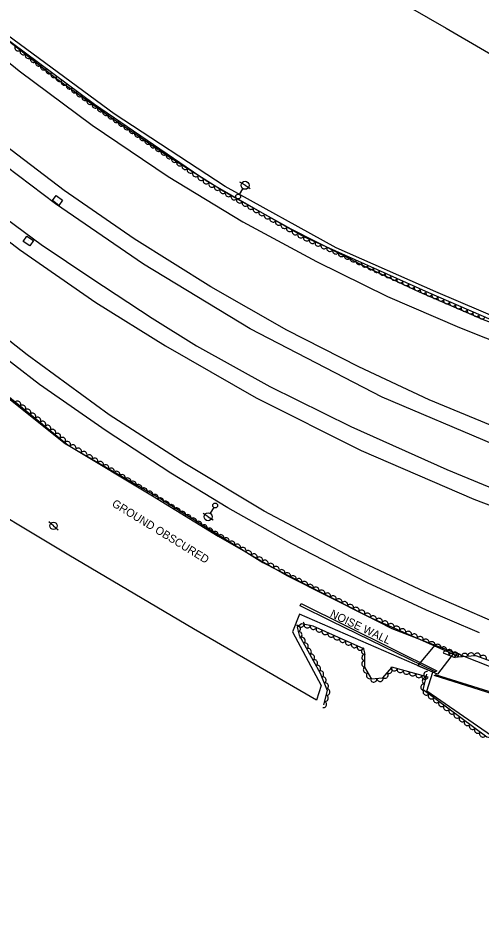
# Model space of a CAD drawing. Extents: x 1722896 to 1754269, y 648279 to 666297.
# Drawn here: x 1728567 to 1728856, y 652618 to 653179 of the extents above; entities that cross this region are included whole.
import ezdxf

# ---------------------------------------------------------------- set-up
doc = ezdxf.new("R2010")
doc.units = 0
for name, color, linetype in [('DESIGN - SCRATCH - User 1', 7, 'Continuous'), ('SURVEY - CENTERLINE - Preliminary', 7, 'Continuous'), ('SURVEY - CENTERLINE - Preliminary Text', 7, 'Continuous'), ('SURVEY - DRAINAGE - Natural Features', 7, 'Continuous'), ('SURVEY - DTM - Breaklines', 7, 'Continuous'), ('SURVEY - VEGETATION - Features with Text', 7, 'Continuous')]:
    doc.layers.add(name, color=color, linetype=linetype)

msp = doc.modelspace()

# ---------------------------------------------------------------- linework, layer by layer
at = {"layer": 'DESIGN - SCRATCH - User 1'}
for points in [[(1728827.62, 652770.49), (1728762.68, 652802.2), (1728743.34, 652811.86), (1728743.85, 652813.16), (1728828.6, 652771.26), (1728827.62, 652770.49)], [(1729335.94, 652618.05), (1729261.31, 652634.49), (1729185.58, 652654.64), (1729086.38, 652685.99), (1729005.36, 652711.76), (1728826.88, 652768.26)], [(1728827.54, 652768.84), (1728827.6, 652768.9)], [(1728827.6, 652768.9), (1728941.57, 652733.27), (1729028.01, 652705.76), (1729117.07, 652677.76), (1729190.6, 652654.49), (1729269.65, 652633.51), (1729341.85, 652618.3)]]:
    msp.add_lwpolyline(points, dxfattribs=at)
at = {"layer": 'SURVEY - CENTERLINE - Preliminary'}
for points in [[(1728347.14, 653613.4), (1728422.44, 653482.85), (1728484.88, 653374.68), (1728555.62, 653332.36), (1728660.27, 653273.47), (1728752.84, 653219.56), (1728834.53, 653172.64), (1728927.69, 653118.22), (1729016.71, 653066.76), (1729073.46, 653033.22), (1729009.2, 652962.23), (1729025.44, 652938.98)], [(1729025.44, 652938.98), (1728983.05, 652950.75), (1728945.21, 652967.39), (1728897.36, 652978.41), (1728828.06, 653007.8), (1728765.82, 653035.37), (1728696.37, 653073.67), (1728627.12, 653119.03), (1728560.75, 653167.91), (1728519.89, 653201.22), (1728463.57, 653252.92), (1728393.97, 653323.6), (1728323.9, 653411.12), (1728259.5, 653503.26), (1728204.97, 653590.83), (1728225.69, 653606.96)], [(1728545.32, 652954.02), (1728596.7, 652912.93), (1728656.28, 652878.67), (1728720.05, 652838.9), (1728800.62, 652797.63), (1728839.43, 652782.7), (1728829.09, 652769.05)], [(1728829.09, 652769.05), (1728742.95, 652806.65), (1728738.43, 652795.53), (1728756.36, 652761.94), (1728753.55, 652752.83), (1728676.6, 652797.34), (1728598.91, 652843.36), (1728529.34, 652885.09)], [(1728862.74, 652730.68), (1728822.41, 652758.57), (1728826.16, 652770.28), (1728816.69, 652774.4), (1728827.69, 652787.25), (1728839.21, 652782.87), (1728882.71, 652765.63)]]:
    msp.add_lwpolyline(points, dxfattribs=at)
at = {"layer": 'SURVEY - CENTERLINE - Preliminary Text'}
for points in [[(1728186.39, 653589.42), (1728207.62, 653554.27), (1728235.91, 653508.6), (1728266.56, 653462.8), (1728295.87, 653421.26), (1728326.73, 653381.65), (1728358.07, 653344.29), (1728387.56, 653311.6), (1728420.72, 653276.81), (1728453.38, 653244.85), (1728488.14, 653212.65), (1728525.99, 653179.79), (1728567.76, 653145.91), (1728613.33, 653111.9), (1728660.86, 653079.8), (1728707.4, 653051.54), (1728753.51, 653026.84), (1728797.87, 653004.89), (1728842.78, 652985.62), (1728892.53, 652965.82), (1728952.16, 652946.23), (1729000.03, 652931.84)], [(1728956.15, 652890.93), (1728915.46, 652904.6), (1728871.78, 652920.62), (1728823.89, 652940.47), (1728779.83, 652961.06), (1728734.93, 652983.89), (1728687.55, 653010.92), (1728639.67, 653041), (1728595.92, 653071.26), (1728550.01, 653106), (1728501.04, 653147.67), (1728464.72, 653180.27), (1728431.32, 653212.21), (1728395.68, 653248.68), (1728358.05, 653289.84), (1728326.87, 653325.83), (1728293.99, 653366.06), (1728260.47, 653410.38), (1728229.33, 653454.87), (1728197.27, 653503.88), (1728169.01, 653549.54), (1728150.8, 653580.53)], [(1728947.46, 652883.31), (1728864.28, 652912.45), (1728794.44, 652942.17), (1728712.03, 652984.85), (1728645.42, 653025.14), (1728590.41, 653062.9), (1728551.73, 653092.05), (1728511.67, 653124.5), (1728471.84, 653159.8), (1728433.24, 653195.88), (1728392.62, 653236.52), (1728355.07, 653277.43), (1728312.97, 653326.06), (1728274.75, 653373.53), (1728244.36, 653414.5), (1728211.08, 653462.8), (1728179.82, 653511.6), (1728154.14, 653554.57), (1728140.81, 653577.59)], [(1728115.83, 653569.15), (1728119.68, 653562.24), (1728165.3, 653486.52), (1728200.29, 653432.7), (1728237.06, 653380.5), (1728276.45, 653330.5), (1728317.8, 653280.96), (1728361.72, 653232.05), (1728407.71, 653185.4), (1728458.34, 653137.42), (1728502.77, 653098.24), (1728548.52, 653061.79), (1728581.44, 653037.45), (1728613.09, 653016.15), (1728650.77, 652991.4), (1728678.59, 652974.11), (1728724.43, 652948.71), (1728774.85, 652923.69), (1728834.79, 652896.93), (1728870.6, 652882.15), (1728904.28, 652870.28), (1728927.75, 652862.44)], [(1728106.09, 653565.38), (1728132.01, 653521.27), (1728163.72, 653470.23), (1728198.73, 653417.17), (1728230.29, 653372.8), (1728264.51, 653328.43), (1728301.95, 653283.06), (1728340.47, 653239.31), (1728379.11, 653198.88), (1728422.78, 653155.92), (1728471.99, 653111.28), (1728522.12, 653069.47), (1728567.95, 653034.36), (1728615.7, 653001.31), (1728659.19, 652974.23), (1728715.79, 652941.63), (1728781.32, 652908.78), (1728851.78, 652878.35), (1728888.7, 652864.48), (1728918.71, 652854.37)], [(1728863.54, 652802.06), (1728821.49, 652820.38), (1728775.21, 652842.27), (1728720.82, 652870.99), (1728671.26, 652900.62), (1728624.08, 652930.96), (1728572.88, 652968.45), (1728532.23, 653000.37), (1728494.67, 653032.49), (1728463.45, 653061.14), (1728427.34, 653096.22), (1728393.97, 653130.25), (1728350.31, 653176.66), (1728303.78, 653227.57), (1728262.44, 653275.42), (1728217.62, 653331.31), (1728173.02, 653392.32), (1728133.95, 653450.97), (1728099.2, 653506.95), (1728072.75, 653552.44)], [(1728822.2, 652809.15), (1728785.38, 652826.09), (1728738.16, 652850.48), (1728698.12, 652873), (1728662.52, 652894.65), (1728622.03, 652921.03), (1728580.49, 652949.91), (1728549.02, 652974.14), (1728513.15, 653002.82), (1728478.49, 653033.02), (1728441.34, 653068.11), (1728404.84, 653104.52), (1728364.13, 653144.9), (1728317.82, 653191.84), (1728287.29, 653227.58), (1728284.96, 653230.03), (1728280.31, 653233.34), (1728276.29, 653234.43), (1728271.25, 653233.44), (1728264.08, 653232.82), (1728259.23, 653230.96)], [(1729008.7, 652941.14), (1728974.21, 652950.68), (1728940.13, 652960.99), (1728897.15, 652975.68), (1728857.81, 652990.44), (1728817.74, 653007.7), (1728784.45, 653023.27), (1728737.69, 653047.08), (1728695.19, 653070.74), (1728660.3, 653092.84), (1728625.2, 653116.5), (1728591.29, 653140.62), (1728556.87, 653167.66)], [(1728855.38, 652794.85), (1728836.77, 652802.78), (1728822.2, 652809.15)]]:
    msp.add_lwpolyline(points, dxfattribs=at)
at = {"layer": 'SURVEY - DRAINAGE - Natural Features'}
for p, q in [((1728591.74, 653064.95), (1728591.74, 653064.95)), ((1728573.56, 653039.67), (1728573.56, 653039.67))]:
    msp.add_line(p, q, dxfattribs=at)
for points in [[(1728588.54, 653064.81), (1728590.91, 653068.04), (1728594.94, 653065.08), (1728592.57, 653061.86), (1728588.54, 653064.81)], [(1728570.37, 653039.41), (1728572.61, 653042.73), (1728576.76, 653039.93), (1728574.52, 653036.61), (1728570.37, 653039.41)]]:
    msp.add_lwpolyline(points, dxfattribs=at)
at = {"layer": 'SURVEY - DTM - Breaklines'}
for p, q in [((1728708.87, 653074.39), (1728705.67, 653076.34)), ((1728708.87, 653074.39), (1728712.07, 653072.43)), ((1728705.35, 653068.63), (1728707.57, 653072.25)), ((1728689.4, 652873.15), (1728687.13, 652869.56)), ((1728685.79, 652867.44), (1728682.62, 652869.45)), ((1728685.79, 652867.44), (1728688.96, 652865.44)), ((1728589.24, 652861.73), (1728586.37, 652864.14)), ((1728589.24, 652861.73), (1728592.12, 652859.32))]:
    msp.add_line(p, q, dxfattribs=at)
for centre, radius in [((1728708.87, 653074.39), 2.5), ((1728704.57, 653067.35), 1.5), ((1728690.2, 652874.41), 1.5), ((1728685.79, 652867.44), 2.5), ((1728589.24, 652861.73), 2.25)]:
    msp.add_circle(centre, radius, dxfattribs=at)
at = {"layer": 'SURVEY - VEGETATION - Features with Text'}
for points in [[(1729008.8, 652937.3), (1728926.54, 652962.62), (1728823.57, 653007.24), (1728745.63, 653042.32), (1728684.48, 653077.21), (1728614.85, 653124.77), (1728554.42, 653169.63), (1728506.38, 653209.8), (1728456.48, 653257.37), (1728401.52, 653313.09), (1728374.97, 653343), (1728338.77, 653388.42), (1728294.08, 653449.68), (1728255.51, 653505.86), (1728219.4, 653563.08), (1728202.4, 653593.4), (1728225.17, 653609.3), (1728252.04, 653612.82), (1728291.34, 653612.92), (1728347.43, 653614.57)], [(1728548.96, 652952.31), (1728598.39, 652912.21), (1728651.04, 652880.41), (1728691.98, 652855.26), (1728734.92, 652830.69), (1728786.13, 652804.97), (1728841.28, 652780.5)], [(1728823.22, 652767.23), (1728800.51, 652773.39), (1728794.58, 652766.5), (1728787.96, 652765.89), (1728783.68, 652773.39), (1728783.76, 652782.45), (1728783.12, 652784.85), (1728751.37, 652799.02), (1728744.17, 652800.58), (1728741.37, 652798.35), (1728742.64, 652793.46), (1728755.83, 652769.69), (1728760.21, 652758.8), (1728757.86, 652749.98)], [(1728832.56, 652782.44), (1728839.2, 652779.68), (1728852.72, 652780.77), (1728873.99, 652773.07), (1728924.17, 652753.81), (1728991.95, 652732.2), (1729076.45, 652700.03), (1729133.5, 652681.62), (1729201.94, 652664.99), (1729288.27, 652646.21), (1729365.53, 652632.1)], [(1728883.99, 652705.25), (1728890.51, 652713.16), (1728934.54, 652712.53), (1728956.9, 652709.99), (1728963.44, 652719.82), (1728902.6, 652734.94), (1728889.27, 652723.63), (1728859.89, 652729.82), (1728820.14, 652759.29), (1728822.47, 652769.13)]]:
    msp.add_lwpolyline(points, dxfattribs=at)
for centre, major_axis in [((1728567.07, 653160.24), (-1.61, 1.19)), ((1728570.28, 653157.86), (-1.61, 1.19)), ((1728573.49, 653155.48), (-1.61, 1.19)), ((1728576.7, 653153.09), (-1.61, 1.19)), ((1728579.92, 653150.71), (-1.61, 1.19)), ((1728583.13, 653148.32), (-1.61, 1.19)), ((1728586.34, 653145.94), (-1.61, 1.19)), ((1728589.55, 653143.55), (-1.61, 1.19)), ((1728592.76, 653141.17), (-1.61, 1.19)), ((1728595.97, 653138.78), (-1.61, 1.19)), ((1728599.18, 653136.4), (-1.61, 1.19)), ((1728602.4, 653134.01), (-1.61, 1.19)), ((1728605.61, 653131.63), (-1.61, 1.19)), ((1728608.82, 653129.25), (-1.61, 1.19)), ((1728612.03, 653126.86), (-1.61, 1.19)), ((1728615.25, 653124.49), (-1.65, 1.13)), ((1728618.56, 653122.24), (-1.65, 1.13)), ((1728621.86, 653119.98), (-1.65, 1.13)), ((1728625.16, 653117.72), (-1.65, 1.13)), ((1728628.47, 653115.47), (-1.65, 1.13)), ((1728631.77, 653113.21), (-1.65, 1.13)), ((1728635.07, 653110.96), (-1.65, 1.13)), ((1728638.38, 653108.7), (-1.65, 1.13)), ((1728641.68, 653106.45), (-1.65, 1.13)), ((1728644.98, 653104.19), (-1.65, 1.13)), ((1728648.29, 653101.93), (-1.65, 1.13)), ((1728651.59, 653099.68), (-1.65, 1.13)), ((1728654.89, 653097.42), (-1.65, 1.13)), ((1728658.2, 653095.17), (-1.65, 1.13)), ((1728661.5, 653092.91), (-1.65, 1.13)), ((1728664.8, 653090.65), (-1.65, 1.13)), ((1728668.1, 653088.4), (-1.65, 1.13)), ((1728671.41, 653086.14), (-1.65, 1.13)), ((1728674.71, 653083.89), (-1.65, 1.13)), ((1728678.01, 653081.63), (-1.65, 1.13)), ((1728681.32, 653079.38), (-1.65, 1.13)), ((1728684.63, 653077.13), (-1.74, 0.99)), ((1728688.1, 653075.15), (-1.74, 0.99)), ((1728691.58, 653073.17), (-1.74, 0.99)), ((1728695.05, 653071.18), (-1.74, 0.99)), ((1728698.52, 653069.2), (-1.74, 0.99)), ((1728702, 653067.22), (-1.74, 0.99)), ((1728705.47, 653065.23), (-1.74, 0.99)), ((1728708.95, 653063.25), (-1.74, 0.99)), ((1728712.42, 653061.27), (-1.74, 0.99)), ((1728715.89, 653059.29), (-1.74, 0.99)), ((1728719.37, 653057.3), (-1.74, 0.99)), ((1728722.84, 653055.32), (-1.74, 0.99)), ((1728726.32, 653053.34), (-1.74, 0.99)), ((1728729.79, 653051.36), (-1.74, 0.99)), ((1728733.26, 653049.37), (-1.74, 0.99)), ((1728736.74, 653047.39), (-1.74, 0.99)), ((1728740.21, 653045.41), (-1.74, 0.99)), ((1728743.69, 653043.42), (-1.74, 0.99)), ((1728747.24, 653041.59), (-1.82, 0.82)), ((1728750.88, 653039.95), (-1.82, 0.82)), ((1728754.53, 653038.31), (-1.82, 0.82)), ((1728758.18, 653036.67), (-1.82, 0.82)), ((1728761.83, 653035.03), (-1.82, 0.82)), ((1728765.47, 653033.38), (-1.82, 0.82)), ((1728769.12, 653031.74), (-1.82, 0.82)), ((1728772.77, 653030.1), (-1.82, 0.82)), ((1728776.42, 653028.46), (-1.82, 0.82)), ((1728780.07, 653026.82), (-1.82, 0.82)), ((1728783.71, 653025.18), (-1.82, 0.82)), ((1728787.36, 653023.53), (-1.82, 0.82)), ((1728791.01, 653021.89), (-1.82, 0.82)), ((1728794.66, 653020.25), (-1.82, 0.82)), ((1728798.3, 653018.61), (-1.82, 0.82)), ((1728801.95, 653016.97), (-1.82, 0.82)), ((1728805.6, 653015.33), (-1.82, 0.82)), ((1728809.25, 653013.69), (-1.82, 0.82)), ((1728812.89, 653012.04), (-1.82, 0.82)), ((1728816.54, 653010.4), (-1.82, 0.82)), ((1728820.19, 653008.76), (-1.82, 0.82)), ((1728823.84, 653007.12), (-1.84, 0.8)), ((1728827.51, 653005.53), (-1.84, 0.8)), ((1728831.18, 653003.94), (-1.84, 0.8)), ((1728834.85, 653002.35), (-1.84, 0.8)), ((1728838.52, 653000.76), (-1.84, 0.8)), ((1728842.19, 652999.17), (-1.84, 0.8)), ((1728845.86, 652997.58), (-1.84, 0.8)), ((1728849.53, 652995.99), (-1.84, 0.8)), ((1728853.2, 652994.4), (-1.84, 0.8)), ((1728856.87, 652992.81), (-1.84, 0.8)), ((1728566.91, 652937.75), (1.55, -1.26)), ((1728570.02, 652935.23), (1.55, -1.26)), ((1728573.12, 652932.71), (1.55, -1.26)), ((1728576.23, 652930.19), (1.55, -1.26)), ((1728579.33, 652927.67), (1.55, -1.26)), ((1728582.44, 652925.15), (1.55, -1.26)), ((1728585.55, 652922.63), (1.55, -1.26)), ((1728588.65, 652920.11), (1.55, -1.26)), ((1728591.76, 652917.59), (1.55, -1.26)), ((1728594.87, 652915.07), (1.55, -1.26)), ((1728597.97, 652912.55), (1.55, -1.26)), ((1728601.35, 652910.42), (1.71, -1.03)), ((1728604.78, 652908.35), (1.71, -1.03)), ((1728608.2, 652906.28), (1.71, -1.03)), ((1728611.63, 652904.22), (1.71, -1.03)), ((1728615.05, 652902.15), (1.71, -1.03)), ((1728618.47, 652900.08), (1.71, -1.03)), ((1728621.9, 652898.01), (1.71, -1.03)), ((1728625.32, 652895.94), (1.71, -1.03)), ((1728628.75, 652893.88), (1.71, -1.03)), ((1728632.17, 652891.81), (1.71, -1.03)), ((1728635.59, 652889.74), (1.71, -1.03)), ((1728639.02, 652887.67), (1.71, -1.03)), ((1728642.44, 652885.61), (1.71, -1.03)), ((1728645.87, 652883.54), (1.71, -1.03)), ((1728649.29, 652881.47), (1.71, -1.03)), ((1728652.71, 652879.39), (1.7, -1.05)), ((1728656.11, 652877.3), (1.7, -1.05)), ((1728659.52, 652875.2), (1.7, -1.05)), ((1728662.93, 652873.11), (1.7, -1.05)), ((1728666.34, 652871.01), (1.7, -1.05)), ((1728669.75, 652868.92), (1.7, -1.05)), ((1728673.15, 652866.82), (1.7, -1.05)), ((1728676.56, 652864.73), (1.7, -1.05)), ((1728679.97, 652862.64), (1.7, -1.05)), ((1728683.38, 652860.54), (1.7, -1.05)), ((1728686.79, 652858.45), (1.7, -1.05)), ((1728690.19, 652856.35), (1.7, -1.05)), ((1728693.63, 652854.31), (1.74, -0.99)), ((1728697.1, 652852.32), (1.74, -0.99)), ((1728700.58, 652850.34), (1.74, -0.99)), ((1728704.05, 652848.35), (1.74, -0.99)), ((1728707.52, 652846.36), (1.74, -0.99)), ((1728710.99, 652844.38), (1.74, -0.99)), ((1728714.46, 652842.39), (1.74, -0.99)), ((1728717.94, 652840.41), (1.74, -0.99)), ((1728721.41, 652838.42), (1.74, -0.99)), ((1728724.88, 652836.43), (1.74, -0.99)), ((1728728.35, 652834.45), (1.74, -0.99)), ((1728731.82, 652832.46), (1.74, -0.99)), ((1728735.31, 652830.49), (1.79, -0.9)), ((1728738.88, 652828.7), (1.79, -0.9)), ((1728742.46, 652826.9), (1.79, -0.9)), ((1728746.03, 652825.11), (1.79, -0.9)), ((1728749.61, 652823.31), (1.79, -0.9)), ((1728753.18, 652821.52), (1.79, -0.9)), ((1728756.75, 652819.72), (1.79, -0.9)), ((1728760.33, 652817.93), (1.79, -0.9)), ((1728763.9, 652816.13), (1.79, -0.9)), ((1728767.48, 652814.34), (1.79, -0.9)), ((1728771.05, 652812.54), (1.79, -0.9)), ((1728774.63, 652810.75), (1.79, -0.9)), ((1728778.2, 652808.96), (1.79, -0.9)), ((1728781.78, 652807.16), (1.79, -0.9)), ((1728785.35, 652805.37), (1.79, -0.9)), ((1728788.99, 652803.7), (1.83, -0.81)), ((1728741.58, 652797.54), (0.5, -1.94)), ((1728743.84, 652800.32), (-1.56, -1.25)), ((1728747.67, 652799.82), (-1.95, 0.42)), ((1728751.56, 652798.93), (-1.83, 0.82)), ((1728792.65, 652802.08), (1.83, -0.81)), ((1728796.3, 652800.46), (1.83, -0.81)), ((1728799.96, 652798.84), (1.83, -0.81)), ((1728742.58, 652793.67), (0.5, -1.94)), ((1728755.22, 652797.3), (-1.83, 0.82)), ((1728758.87, 652795.67), (-1.83, 0.82)), ((1728762.52, 652794.04), (-1.83, 0.82)), ((1728803.61, 652797.21), (1.83, -0.81)), ((1728807.27, 652795.59), (1.83, -0.81)), ((1728810.93, 652793.97), (1.83, -0.81)), ((1728814.58, 652792.35), (1.83, -0.81)), ((1728744.47, 652790.15), (0.97, -1.75)), ((1728746.42, 652786.65), (0.97, -1.75)), ((1728766.17, 652792.41), (-1.83, 0.82)), ((1728769.83, 652790.78), (-1.83, 0.82)), ((1728773.48, 652789.15), (-1.83, 0.82)), ((1728777.13, 652787.52), (-1.83, 0.82)), ((1728818.24, 652790.72), (1.83, -0.81)), ((1728821.89, 652789.1), (1.83, -0.81)), ((1728825.55, 652787.48), (1.83, -0.81)), ((1728748.36, 652783.16), (0.97, -1.75)), ((1728780.79, 652785.89), (-1.83, 0.82)), ((1728783.49, 652783.45), (-0.51, 1.93)), ((1728829.21, 652785.86), (1.83, -0.81)), ((1728832.86, 652784.23), (1.83, -0.81)), ((1728834.41, 652781.67), (1.85, -0.77)), ((1728836.52, 652782.61), (1.83, -0.81)), ((1728840.18, 652780.99), (1.83, -0.81)), ((1728750.3, 652779.66), (0.97, -1.75)), ((1728752.24, 652776.16), (0.97, -1.75)), ((1728783.7, 652775.49), (0.02, 2)), ((1728783.73, 652779.49), (0.02, 2)), ((1728838.1, 652780.14), (1.85, -0.77)), ((1728842, 652779.91), (1.99, 0.16)), ((1728845.99, 652780.23), (1.99, 0.16)), ((1728849.98, 652780.55), (1.99, 0.16)), ((1728853.9, 652780.35), (1.88, -0.68)), ((1728857.66, 652778.98), (1.88, -0.68)), ((1728754.18, 652772.66), (0.97, -1.75)), ((1728784.62, 652771.74), (-0.99, 1.74)), ((1728798.89, 652771.51), (-1.31, -1.52)), ((1728801.98, 652772.99), (-1.93, 0.52)), ((1728805.84, 652771.94), (-1.93, 0.52)), ((1728756.06, 652769.13), (0.75, -1.86)), ((1728757.55, 652765.42), (0.75, -1.86)), ((1728786.6, 652768.26), (-0.99, 1.74)), ((1728789.21, 652766), (-1.99, -0.19)), ((1728793.2, 652766.37), (-1.99, -0.19)), ((1728796.28, 652768.48), (-1.31, -1.52)), ((1728809.7, 652770.89), (-1.93, 0.52)), ((1728813.56, 652769.85), (-1.93, 0.52)), ((1728817.42, 652768.8), (-1.93, 0.52)), ((1728821.28, 652767.75), (-1.93, 0.52)), ((1728821.45, 652764.85), (0.46, 1.95)), ((1728822.37, 652768.74), (0.46, 1.95)), ((1728759.04, 652761.71), (0.75, -1.86)), ((1728820.53, 652760.96), (0.46, 1.95)), ((1728758.96, 652754.1), (-0.51, -1.93)), ((1728759.99, 652757.97), (-0.51, -1.93)), ((1728821.97, 652757.93), (-1.61, 1.19)), ((1728825.18, 652755.54), (-1.61, 1.19)), ((1728757.93, 652750.24), (-0.51, -1.93)), ((1728828.4, 652753.16), (-1.61, 1.19)), ((1728831.61, 652750.78), (-1.61, 1.19)), ((1728834.82, 652748.4), (-1.61, 1.19)), ((1728838.04, 652746.02), (-1.61, 1.19)), ((1728841.25, 652743.63), (-1.61, 1.19)), ((1728844.46, 652741.25), (-1.61, 1.19)), ((1728847.68, 652738.87), (-1.61, 1.19)), ((1728850.89, 652736.49), (-1.61, 1.19)), ((1728854.1, 652734.11), (-1.61, 1.19)), ((1728857.32, 652731.72), (-1.61, 1.19))]:
    msp.add_ellipse(centre, major_axis=major_axis, ratio=0.940188, start_param=0, end_param=3.141593, dxfattribs=at)

# ---------------------------------------------------------------- texts
at = {"layer": 'DESIGN - SCRATCH - User 1'}
msp.add_text('NOISE WALL', height=5, rotation=334.5658, dxfattribs=at).set_placement((1728761.53, 652805.14))
at = {"layer": 'SURVEY - CENTERLINE - Preliminary'}
msp.add_text('GROUND OBSCURED', height=5, rotation=328.4279, dxfattribs=at).set_placement((1728625.27, 652874.34))

doc.saveas('drawing.dxf')
